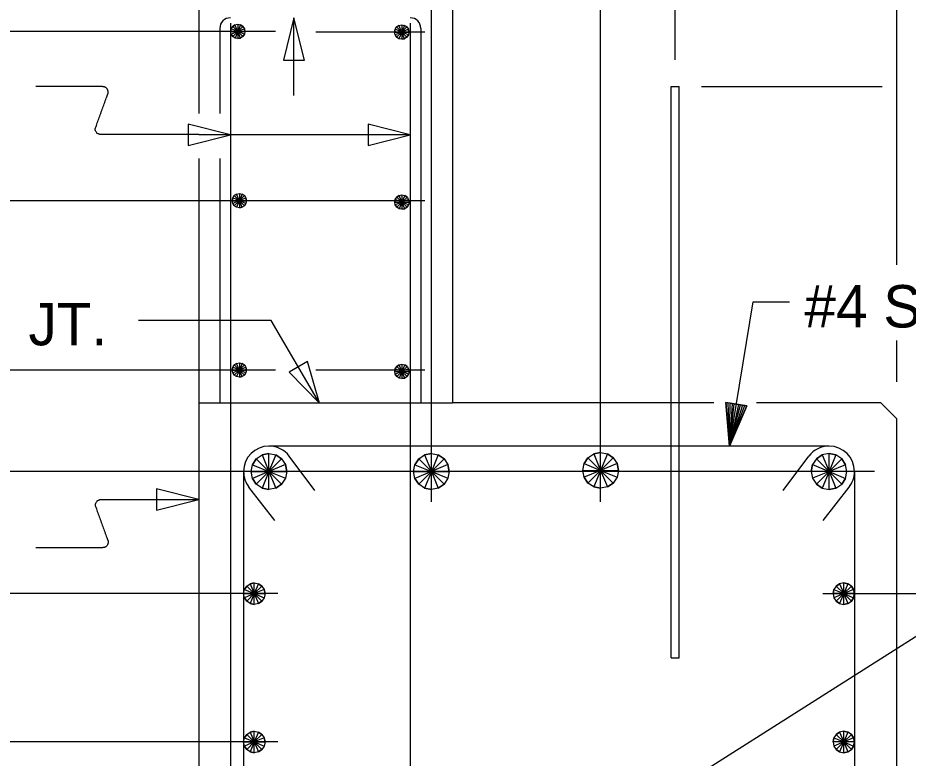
# Model space of a CAD drawing. Extents: x -41 to 251, y -169 to 237.
# Drawn here: x 45.01 to 51.02, y -153.21 to -148.21 of the extents above; entities that cross this region are included whole.
import ezdxf

# ---------------------------------------------------------------- set-up
doc = ezdxf.new("R2010")
doc.units = 0
for name, color, linetype in [('Arrowhead Terminators CELL', 7, 'Continuous'), ('Default', 7, 'Continuous'), ('Dimension Lines', 7, 'Continuous'), ('Dimension Lines CELL', 7, 'Continuous'), ('Rebar Lines', 7, 'Continuous'), ('Rebar Lines CELL', 7, 'Continuous'), ('sub interior bent cap lines', 7, 'Continuous'), ('Text CELL', 7, 'Continuous')]:
    doc.layers.add(name, color=color, linetype=linetype)

msp = doc.modelspace()

# ---------------------------------------------------------------- linework, layer by layer
at = {"layer": 'Arrowhead Terminators CELL'}
for points in [[(46.8773, -148.213), (46.8061, -148.4977), (46.9485, -148.4977)], [(46.4484, -149.0018), (46.1638, -148.9307), (46.1638, -149.073)], [(47.6612, -149.0018), (47.3766, -148.9307), (47.3766, -149.073)], [(47.0501, -150.8114), (46.968, -150.5297), (46.8451, -150.6015)], [(46.2344, -151.4612), (45.9497, -151.39), (45.9497, -151.5324)]]:
    msp.add_lwpolyline(points, close=True, dxfattribs=at)
msp.add_lwpolyline([(49.8605, -150.8186), (49.8746, -150.821), (49.8141, -151.1008), (49.8887, -150.8233), (49.9029, -150.8256), (49.8141, -151.1008), (49.917, -150.8279), (49.9312, -150.8303), (49.8141, -151.1008), (49.79, -150.807), (49.8041, -150.8093), (49.8141, -151.1008), (49.8182, -150.8116), (49.8323, -150.8139), (49.8141, -151.1008), (49.8465, -150.8163), (49.9312, -150.8303), (49.79, -150.807), (49.8141, -151.1008), (49.9312, -150.8303)], dxfattribs=at)
at = {"layer": 'Default'}
msp.add_line((46.2344, -150.8101), (47.9467, -150.8101), dxfattribs=at)
at = {"layer": 'Dimension Lines'}
msp.add_line((49.4481, -148.4969), (49.4481, -146.1748), dxfattribs=at)
at = {"layer": 'Dimension Lines CELL'}
for p, q in [((47.804, -151.4767), (47.804, -146.4285)), ((48.9448, -151.4767), (48.9448, -146.4285)), ((50.9425, -149.8784), (50.9425, -146.8266)), ((46.8773, -148.7373), (46.8773, -148.213)), ((46.7518, -148.3048), (41.5563, -148.3048)), ((47.7592, -148.3092), (47.0249, -148.3092)), ((49.6245, -148.6767), (50.843, -148.6767)), ((47.9486, -149.2543), (47.9486, -148.879)), ((47.6612, -149.0018), (46.2344, -149.0018)), ((47.7592, -149.4463), (41.8818, -149.4463)), ((50.9425, -150.667), (50.9425, -150.3887)), ((46.7518, -150.5879), (42.2073, -150.5879)), ((47.7592, -150.5879), (47.0249, -150.5879)), ((50.793, -151.2721), (41.6784, -151.2721)), ((46.7672, -152.0955), (41.6116, -152.0955)), ((50.4426, -152.0955), (51.3035, -152.0955)), ((46.7672, -153.0957), (41.8965, -153.0957))]:
    msp.add_line(p, q, dxfattribs=at)
for points in [[(49.8141, -151.1008), (49.9743, -150.1272), (50.219, -150.1272)], [(47.0501, -150.8114), (46.7239, -150.2531), (45.8286, -150.2531)], [(49.2102, -153.5638), (52.7818, -151.2998), (53.3315, -151.2998)]]:
    msp.add_lwpolyline(points, dxfattribs=at)
for points in [[(46.2344, -149.0002), (46.0166, -149.0002), (45.7987, -149.0002), (45.5809, -149.0002), (45.5768, -149.0002), (45.5727, -148.9997), (45.5687, -148.9992), (45.5652, -148.9988), (45.562, -148.9979), (45.5588, -148.9965), (45.553, -148.9941), (45.5485, -148.9909), (45.5456, -148.9863), (45.538, -148.9743), (45.5362, -148.9615), (45.5405, -148.9497), (45.554, -148.9127), (45.5674, -148.8757), (45.5809, -148.8387), (45.5943, -148.8017), (45.6078, -148.7646), (45.6213, -148.7276), (45.6256, -148.7158), (45.6237, -148.703), (45.6162, -148.691), (45.6133, -148.6864), (45.6088, -148.6833), (45.603, -148.6808), (45.5997, -148.6794), (45.5966, -148.6785), (45.5931, -148.6781), (45.589, -148.6776), (45.585, -148.6772), (45.5809, -148.6772), (45.4323, -148.6772), (45.2837, -148.6772), (45.1352, -148.6772)], [(46.2344, -151.4629), (46.0166, -151.4629), (45.7987, -151.4629), (45.5809, -151.4629), (45.5768, -151.4629), (45.5727, -151.4633), (45.5687, -151.4638), (45.5652, -151.4642), (45.562, -151.4651), (45.5588, -151.4665), (45.553, -151.469), (45.5485, -151.4721), (45.5456, -151.4767), (45.538, -151.4887), (45.5362, -151.5015), (45.5405, -151.5133), (45.554, -151.5503), (45.5674, -151.5874), (45.5809, -151.6244), (45.5943, -151.6614), (45.6078, -151.6984), (45.6213, -151.7354), (45.6256, -151.7472), (45.6237, -151.76), (45.6162, -151.772), (45.6133, -151.7766), (45.6088, -151.7798), (45.603, -151.7822), (45.5997, -151.7836), (45.5966, -151.7845), (45.5931, -151.7849), (45.589, -151.7854), (45.585, -151.7859), (45.5809, -151.7859), (45.4323, -151.7859), (45.2837, -151.7859), (45.1352, -151.7859)]]:
    msp.add_open_spline(points, degree=3, dxfattribs=at)
at = {"layer": 'Rebar Lines'}
for centre, start, end in [((46.4484, -148.2844), 90, 180), ((47.6612, -148.2844), 0, 90)]:
    msp.add_arc(centre, 0.0713, start, end, dxfattribs=at)
at = {"layer": 'Rebar Lines CELL'}
for p, q in [((46.4484, -148.2487), (46.4484, -154.8954)), ((47.6612, -148.2487), (47.6612, -154.8954)), ((46.3771, -148.2844), (46.3771, -148.8586)), ((47.7326, -148.2844), (47.7326, -150.8101)), ((49.4212, -152.5294), (49.4212, -148.6767)), ((49.4212, -148.6767), (49.4749, -148.6767)), ((49.4749, -152.5294), (49.4749, -148.6767)), ((46.3771, -149.1624), (46.3771, -150.8101)), ((50.486, -151.1008), (46.7085, -151.1008)), ((47.0183, -151.4001), (46.8456, -151.1694)), ((50.1761, -151.4001), (50.3488, -151.1694)), ((46.5374, -151.2721), (46.5374, -151.6757)), ((50.6571, -151.2721), (50.6571, -151.7149)), ((46.7491, -151.6017), (46.5737, -151.3776)), ((50.4453, -151.6018), (50.6206, -151.3777)), ((46.5374, -151.6757), (46.5374, -157.1205)), ((50.6571, -151.6757), (50.6571, -157.1205)), ((49.4212, -152.5294), (49.4749, -152.5294))]:
    msp.add_line(p, q, dxfattribs=at)
for points in [[(46.4979, -148.2565), (46.5164, -148.26), (46.5321, -148.2706), (46.5426, -148.2863), (46.5463, -148.3048), (46.5426, -148.3233), (46.5321, -148.339), (46.5165, -148.3494), (46.4979, -148.3531), (46.4795, -148.3494), (46.4638, -148.339), (46.4532, -148.3234), (46.4495, -148.3048), (46.4532, -148.2863), (46.4637, -148.2706), (46.4794, -148.26), (46.4979, -148.2565), (46.4979, -148.3048), (46.4979, -148.3531), (46.5165, -148.3494), (46.4979, -148.3048), (46.5321, -148.339), (46.5426, -148.3233), (46.4979, -148.3048), (46.5463, -148.3048), (46.5426, -148.2863), (46.4979, -148.3048), (46.5321, -148.2706), (46.5164, -148.26), (46.4979, -148.3048), (46.4794, -148.26), (46.4637, -148.2706), (46.4979, -148.3048), (46.4532, -148.2863), (46.4495, -148.3048), (46.4979, -148.3048), (46.4532, -148.3234), (46.4638, -148.339), (46.4979, -148.3048), (46.4795, -148.3494)], [(47.6037, -148.2608), (47.6222, -148.2644), (47.6379, -148.2749), (47.6484, -148.2906), (47.652, -148.3092), (47.6484, -148.3276), (47.6379, -148.3433), (47.6223, -148.3538), (47.6037, -148.3575), (47.5852, -148.3538), (47.5696, -148.3433), (47.5589, -148.3277), (47.5553, -148.3092), (47.5589, -148.2906), (47.5695, -148.2749), (47.5852, -148.2644), (47.6037, -148.2608), (47.6037, -148.3092), (47.6037, -148.3575), (47.6223, -148.3538), (47.6037, -148.3092), (47.6379, -148.3433), (47.6484, -148.3276), (47.6037, -148.3092), (47.652, -148.3092), (47.6484, -148.2906), (47.6037, -148.3092), (47.6379, -148.2749), (47.6222, -148.2644), (47.6037, -148.3092), (47.5852, -148.2644), (47.5695, -148.2749), (47.6037, -148.3092), (47.5589, -148.2906), (47.5553, -148.3092), (47.6037, -148.3092), (47.5589, -148.3277), (47.5696, -148.3433), (47.6037, -148.3092), (47.5852, -148.3538)], [(46.5087, -149.398), (46.5272, -149.4016), (46.5429, -149.4121), (46.5534, -149.4278), (46.5571, -149.4463), (46.5534, -149.4648), (46.5429, -149.4805), (46.5273, -149.4909), (46.5087, -149.4947), (46.4903, -149.4909), (46.4746, -149.4805), (46.464, -149.4649), (46.4603, -149.4463), (46.464, -149.4278), (46.4745, -149.4121), (46.4902, -149.4016), (46.5087, -149.398), (46.5087, -149.4463), (46.5087, -149.4947), (46.5273, -149.4909), (46.5087, -149.4463), (46.5429, -149.4805), (46.5534, -149.4648), (46.5087, -149.4463), (46.5571, -149.4463), (46.5534, -149.4278), (46.5087, -149.4463), (46.5429, -149.4121), (46.5272, -149.4016), (46.5087, -149.4463), (46.4902, -149.4016), (46.4745, -149.4121), (46.5087, -149.4463), (46.464, -149.4278), (46.4603, -149.4463), (46.5087, -149.4463), (46.464, -149.4649), (46.4746, -149.4805), (46.5087, -149.4463), (46.4903, -149.4909)], [(47.6053, -149.4075), (47.6238, -149.4111), (47.6395, -149.4216), (47.65, -149.4373), (47.6536, -149.4559), (47.65, -149.4743), (47.6395, -149.49), (47.6239, -149.5005), (47.6053, -149.5042), (47.5869, -149.5005), (47.5712, -149.49), (47.5605, -149.4744), (47.5569, -149.4559), (47.5605, -149.4373), (47.5711, -149.4216), (47.5868, -149.4111), (47.6053, -149.4075), (47.6053, -149.4559), (47.6053, -149.5042), (47.6239, -149.5005), (47.6053, -149.4559), (47.6395, -149.49), (47.65, -149.4743), (47.6053, -149.4559), (47.6536, -149.4559), (47.65, -149.4373), (47.6053, -149.4559), (47.6395, -149.4216), (47.6238, -149.4111), (47.6053, -149.4559), (47.5868, -149.4111), (47.5711, -149.4216), (47.6053, -149.4559), (47.5605, -149.4373), (47.5569, -149.4559), (47.6053, -149.4559), (47.5605, -149.4744), (47.5712, -149.49), (47.6053, -149.4559), (47.5869, -149.5005)], [(46.5087, -150.5395), (46.5272, -150.5431), (46.5429, -150.5536), (46.5534, -150.5693), (46.5571, -150.5879), (46.5534, -150.6063), (46.5429, -150.622), (46.5273, -150.6325), (46.5087, -150.6362), (46.4903, -150.6325), (46.4746, -150.622), (46.464, -150.6064), (46.4603, -150.5879), (46.464, -150.5693), (46.4745, -150.5536), (46.4902, -150.5431), (46.5087, -150.5395), (46.5087, -150.5879), (46.5087, -150.6362), (46.5273, -150.6325), (46.5087, -150.5879), (46.5429, -150.622), (46.5534, -150.6063), (46.5087, -150.5879), (46.5571, -150.5879), (46.5534, -150.5693), (46.5087, -150.5879), (46.5429, -150.5536), (46.5272, -150.5431), (46.5087, -150.5879), (46.4902, -150.5431), (46.4745, -150.5536), (46.5087, -150.5879), (46.464, -150.5693), (46.4603, -150.5879), (46.5087, -150.5879), (46.464, -150.6064), (46.4746, -150.622), (46.5087, -150.5879), (46.4903, -150.6325)], [(47.6053, -150.5491), (47.6238, -150.5526), (47.6395, -150.5632), (47.65, -150.5789), (47.6536, -150.5974), (47.65, -150.6159), (47.6395, -150.6316), (47.6239, -150.642), (47.6053, -150.6457), (47.5869, -150.642), (47.5712, -150.6316), (47.5605, -150.616), (47.5569, -150.5974), (47.5605, -150.5789), (47.5711, -150.5632), (47.5868, -150.5526), (47.6053, -150.5491), (47.6053, -150.5974), (47.6053, -150.6457), (47.6239, -150.642), (47.6053, -150.5974), (47.6395, -150.6316), (47.65, -150.6159), (47.6053, -150.5974), (47.6536, -150.5974), (47.65, -150.5789), (47.6053, -150.5974), (47.6395, -150.5632), (47.6238, -150.5526), (47.6053, -150.5974), (47.5868, -150.5526), (47.5711, -150.5632), (47.6053, -150.5974), (47.5605, -150.5789), (47.5569, -150.5974), (47.6053, -150.5974), (47.5605, -150.616), (47.5712, -150.6316), (47.6053, -150.5974), (47.5869, -150.642)], [(46.588, -151.2721), (46.5971, -151.2261), (46.6231, -151.1869), (46.6623, -151.1607), (46.7085, -151.1516), (46.7546, -151.1607), (46.7938, -151.1869), (46.8198, -151.226), (46.8291, -151.2721), (46.8198, -151.3181), (46.7938, -151.3573), (46.7548, -151.3836), (46.7085, -151.3928), (46.6623, -151.3836), (46.6232, -151.3575), (46.5971, -151.3184), (46.588, -151.2721), (46.7085, -151.2721), (46.8291, -151.2721), (46.8198, -151.226), (46.7085, -151.2721), (46.7938, -151.1869), (46.7546, -151.1607), (46.7085, -151.2721), (46.7085, -151.1516), (46.6623, -151.1607), (46.7085, -151.2721), (46.6231, -151.1869), (46.5971, -151.2261), (46.7085, -151.2721), (46.5971, -151.3184), (46.6232, -151.3575), (46.7085, -151.2721), (46.6623, -151.3836), (46.7085, -151.3928), (46.7085, -151.2721), (46.7548, -151.3836), (46.7938, -151.3573), (46.7085, -151.2721), (46.8198, -151.3181)], [(47.6834, -151.2721), (47.6926, -151.2261), (47.7186, -151.1869), (47.7578, -151.1607), (47.804, -151.1516), (47.8501, -151.1607), (47.8893, -151.1869), (47.9153, -151.226), (47.9245, -151.2721), (47.9153, -151.3181), (47.8893, -151.3573), (47.8503, -151.3836), (47.804, -151.3928), (47.7578, -151.3836), (47.7188, -151.3575), (47.6926, -151.3184), (47.6834, -151.2721), (47.804, -151.2721), (47.9245, -151.2721), (47.9153, -151.226), (47.804, -151.2721), (47.8893, -151.1869), (47.8501, -151.1607), (47.804, -151.2721), (47.804, -151.1516), (47.7578, -151.1607), (47.804, -151.2721), (47.7186, -151.1869), (47.6926, -151.2261), (47.804, -151.2721), (47.6926, -151.3184), (47.7188, -151.3575), (47.804, -151.2721), (47.7578, -151.3836), (47.804, -151.3928), (47.804, -151.2721), (47.8503, -151.3836), (47.8893, -151.3573), (47.804, -151.2721), (47.9153, -151.3181)], [(48.8242, -151.2644), (48.8334, -151.2185), (48.8593, -151.1792), (48.8986, -151.153), (48.9448, -151.1439), (48.9909, -151.153), (49.03, -151.1792), (49.0561, -151.2183), (49.0653, -151.2644), (49.0561, -151.3104), (49.03, -151.3497), (48.9911, -151.3759), (48.9448, -151.3852), (48.8986, -151.3759), (48.8595, -151.3498), (48.8334, -151.3108), (48.8242, -151.2644), (48.9448, -151.2644), (49.0653, -151.2644), (49.0561, -151.2183), (48.9448, -151.2644), (49.03, -151.1792), (48.9909, -151.153), (48.9448, -151.2644), (48.9448, -151.1439), (48.8986, -151.153), (48.9448, -151.2644), (48.8593, -151.1792), (48.8334, -151.2185), (48.9448, -151.2644), (48.8334, -151.3108), (48.8595, -151.3498), (48.9448, -151.2644), (48.8986, -151.3759), (48.9448, -151.3852), (48.9448, -151.2644), (48.9911, -151.3759), (49.03, -151.3497), (48.9448, -151.2644), (49.0561, -151.3104)], [(50.6064, -151.2721), (50.5973, -151.2261), (50.5712, -151.1869), (50.5321, -151.1607), (50.4859, -151.1516), (50.4398, -151.1607), (50.4005, -151.1869), (50.3746, -151.226), (50.3652, -151.2721), (50.3746, -151.3181), (50.4005, -151.3573), (50.4396, -151.3836), (50.4859, -151.3928), (50.5321, -151.3836), (50.5711, -151.3575), (50.5973, -151.3184), (50.6064, -151.2721), (50.4859, -151.2721), (50.3652, -151.2721), (50.3746, -151.226), (50.4859, -151.2721), (50.4005, -151.1869), (50.4398, -151.1607), (50.4859, -151.2721), (50.4859, -151.1516), (50.5321, -151.1607), (50.4859, -151.2721), (50.5712, -151.1869), (50.5973, -151.2261), (50.4859, -151.2721), (50.5973, -151.3184), (50.5711, -151.3575), (50.4859, -151.2721), (50.5321, -151.3836), (50.4859, -151.3928), (50.4859, -151.2721), (50.4396, -151.3836), (50.4005, -151.3573), (50.4859, -151.2721), (50.3746, -151.3181)], [(46.5373, -152.0955), (46.5428, -152.0678), (46.5583, -152.0443), (46.5819, -152.0286), (46.6097, -152.0232), (46.6372, -152.0286), (46.6609, -152.0443), (46.6764, -152.0678), (46.6819, -152.0955), (46.6764, -152.1231), (46.6609, -152.1467), (46.6373, -152.1624), (46.6097, -152.1679), (46.5819, -152.1624), (46.5584, -152.1468), (46.5428, -152.1232), (46.5373, -152.0955), (46.6097, -152.0955), (46.6819, -152.0955), (46.6764, -152.0678), (46.6097, -152.0955), (46.6609, -152.0443), (46.6372, -152.0286), (46.6097, -152.0955), (46.6097, -152.0232), (46.5819, -152.0286), (46.6097, -152.0955), (46.5583, -152.0443), (46.5428, -152.0678), (46.6097, -152.0955), (46.5428, -152.1232), (46.5584, -152.1468), (46.6097, -152.0955), (46.5819, -152.1624), (46.6097, -152.1679), (46.6097, -152.0955), (46.6373, -152.1624), (46.6609, -152.1467), (46.6097, -152.0955), (46.6764, -152.1231)], [(50.6571, -152.0955), (50.6516, -152.0678), (50.6361, -152.0443), (50.6124, -152.0286), (50.5847, -152.0232), (50.5572, -152.0286), (50.5335, -152.0443), (50.518, -152.0678), (50.5125, -152.0955), (50.518, -152.1231), (50.5335, -152.1467), (50.5571, -152.1624), (50.5847, -152.1679), (50.6124, -152.1624), (50.636, -152.1468), (50.6516, -152.1232), (50.6571, -152.0955), (50.5847, -152.0955), (50.5125, -152.0955), (50.518, -152.0678), (50.5847, -152.0955), (50.5335, -152.0443), (50.5572, -152.0286), (50.5847, -152.0955), (50.5847, -152.0232), (50.6124, -152.0286), (50.5847, -152.0955), (50.6361, -152.0443), (50.6516, -152.0678), (50.5847, -152.0955), (50.6516, -152.1232), (50.636, -152.1468), (50.5847, -152.0955), (50.6124, -152.1624), (50.5847, -152.1679), (50.5847, -152.0955), (50.5571, -152.1624), (50.5335, -152.1467), (50.5847, -152.0955), (50.518, -152.1231)], [(46.5373, -153.0957), (46.5428, -153.068), (46.5583, -153.0445), (46.5819, -153.0288), (46.6097, -153.0233), (46.6372, -153.0288), (46.6609, -153.0445), (46.6764, -153.0679), (46.6819, -153.0957), (46.6764, -153.1232), (46.6609, -153.1469), (46.6373, -153.1626), (46.6097, -153.1681), (46.5819, -153.1626), (46.5584, -153.147), (46.5428, -153.1234), (46.5373, -153.0957), (46.6097, -153.0957), (46.6819, -153.0957), (46.6764, -153.0679), (46.6097, -153.0957), (46.6609, -153.0445), (46.6372, -153.0288), (46.6097, -153.0957), (46.6097, -153.0233), (46.5819, -153.0288), (46.6097, -153.0957), (46.5583, -153.0445), (46.5428, -153.068), (46.6097, -153.0957), (46.5428, -153.1234), (46.5584, -153.147), (46.6097, -153.0957), (46.5819, -153.1626), (46.6097, -153.1681), (46.6097, -153.0957), (46.6373, -153.1626), (46.6609, -153.1469), (46.6097, -153.0957), (46.6764, -153.1232)], [(50.6571, -153.0957), (50.6516, -153.068), (50.6361, -153.0445), (50.6124, -153.0288), (50.5847, -153.0233), (50.5572, -153.0288), (50.5335, -153.0445), (50.518, -153.0679), (50.5125, -153.0957), (50.518, -153.1232), (50.5335, -153.1469), (50.5571, -153.1626), (50.5847, -153.1681), (50.6124, -153.1626), (50.636, -153.147), (50.6516, -153.1234), (50.6571, -153.0957), (50.5847, -153.0957), (50.5125, -153.0957), (50.518, -153.0679), (50.5847, -153.0957), (50.5335, -153.0445), (50.5572, -153.0288), (50.5847, -153.0957), (50.5847, -153.0233), (50.6124, -153.0288), (50.5847, -153.0957), (50.6361, -153.0445), (50.6516, -153.068), (50.5847, -153.0957), (50.6516, -153.1234), (50.636, -153.147), (50.5847, -153.0957), (50.6124, -153.1626), (50.5847, -153.1681), (50.5847, -153.0957), (50.5571, -153.1626), (50.5335, -153.1469), (50.5847, -153.0957), (50.518, -153.1232)]]:
    msp.add_lwpolyline(points, dxfattribs=at)
for centre, start, end in [((46.7085, -151.2721), 90, 180), ((46.7085, -151.2721), 36.82812, 90), ((50.4858, -151.2721), 90, 143.17188), ((50.4859, -151.2721), 0, 90), ((46.7085, -151.2721), 180, 218.03989), ((50.4858, -151.2721), 321.96011, 0)]:
    msp.add_arc(centre, 0.1712, start, end, dxfattribs=at)
at = {"layer": 'sub interior bent cap lines'}
for p, q in [((49.7088, -150.8101), (47.9467, -150.8101)), ((50.8354, -150.8101), (49.9968, -150.8101)), ((50.9425, -150.9172), (50.8354, -150.8101)), ((50.9425, -157.23), (50.9425, -150.9172))]:
    msp.add_line(p, q, dxfattribs=at)
for points in [[(46.2344, -148.0703), (46.2344, -148.8586)], [(47.9467, -148.0703), (47.9467, -150.8101)], [(46.2344, -149.1624), (46.2344, -155.2363)]]:
    msp.add_lwpolyline(points, dxfattribs=at)

# ---------------------------------------------------------------- texts
at = {"layer": 'Text CELL'}
for s, height, p in [('#4 S2', 0.28588, (50.3202, -150.301)), ('CONST. JT.', 0.28539, (43.539, -150.4214))]:
    msp.add_text(s, height=height, dxfattribs=at).set_placement(p)

doc.saveas('drawing.dxf')
